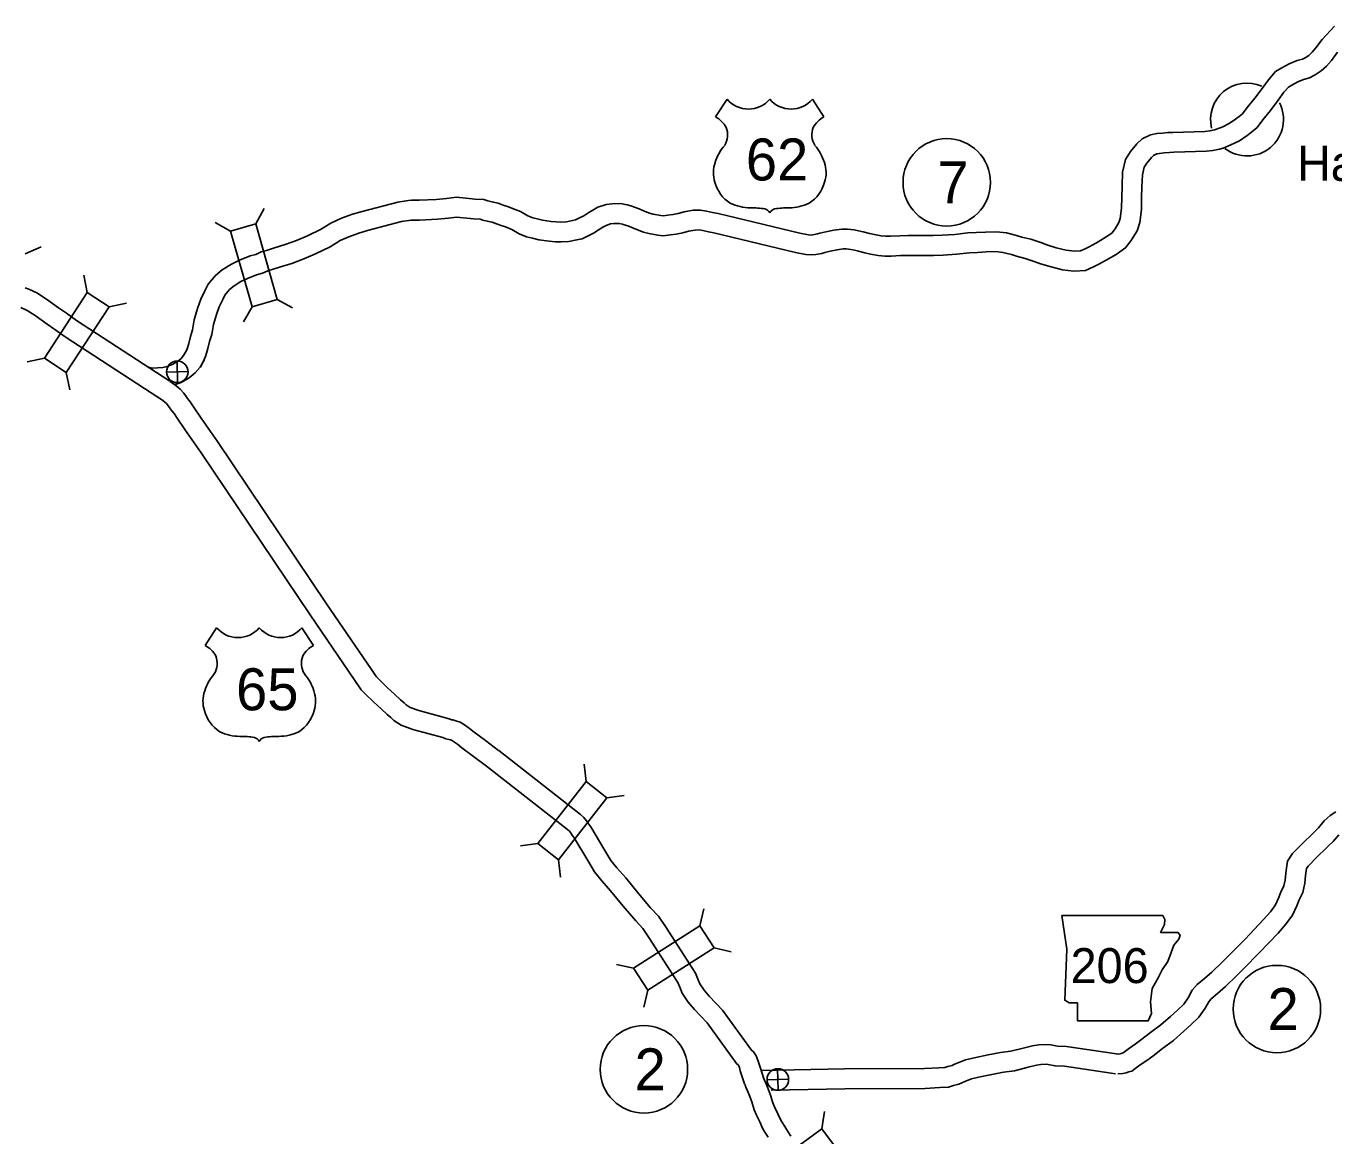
# Model space of a CAD drawing. Extents: x -939622 to -934245, y 1383184 to 1385301.
# Drawn here: x -935157.7 to -935098.5, y 1384172.8 to 1384223.1 of the extents above; entities that cross this region are included whole.
import ezdxf

# ---------------------------------------------------------------- set-up
doc = ezdxf.new("R2010")
doc.units = 0
for name, color, linetype in [('Level 10', 7, 'Continuous'), ('Level 15', 7, 'Continuous'), ('Level 20', 7, 'Continuous'), ('Level 21', 7, 'Continuous'), ('Level 22', 7, 'Continuous'), ('Level 24', 7, 'Continuous'), ('Level 26', 7, 'Continuous'), ('Level 27', 7, 'Continuous')]:
    doc.layers.add(name, color=color, linetype=linetype)

msp = doc.modelspace()

# ---------------------------------------------------------------- linework, layer by layer
at = {"layer": 'Level 10'}
for points in [[(-935098.417, 1384187.474), (-935098.668, 1384187.313), (-935098.938, 1384187.068), (-935099.196, 1384186.757), (-935099.375, 1384186.589), (-935100.012, 1384185.961), (-935100.2, 1384185.766), (-935100.375, 1384185.589), (-935100.607, 1384185.247), (-935100.657, 1384184.934), (-935100.685, 1384184.697), (-935100.713, 1384184.386), (-935100.771, 1384184.125), (-935100.904, 1384183.841), (-935101.008, 1384183.575), (-935101.154, 1384183.262), (-935101.382, 1384182.95), (-935101.697, 1384182.599), (-935102.53, 1384181.716), (-935103.202, 1384181.036), (-935103.551, 1384180.688), (-935104.028, 1384180.221), (-935104.363, 1384179.927), (-935104.69, 1384179.655), (-935104.915, 1384179.394), (-935105.102, 1384179.058), (-935105.3, 1384178.771), (-935105.587, 1384178.498), (-935105.907, 1384178.209), (-935106.336, 1384177.827), (-935106.816, 1384177.481), (-935107.257, 1384177.128), (-935107.496, 1384176.95), (-935107.802, 1384176.747), (-935108.053, 1384176.554), (-935108.14, 1384176.526), (-935108.19, 1384176.515), (-935108.345, 1384176.505)], [(-935098.286, 1384186.444), (-935098.54, 1384186.139), (-935098.751, 1384185.94), (-935099.373, 1384185.328), (-935099.556, 1384185.137), (-935099.677, 1384185.016), (-935099.75, 1384184.908), (-935099.765, 1384184.811), (-935099.789, 1384184.603), (-935099.822, 1384184.247), (-935099.914, 1384183.832), (-935100.077, 1384183.486), (-935100.18, 1384183.221), (-935100.376, 1384182.801), (-935100.682, 1384182.383), (-935101.034, 1384181.99), (-935101.883, 1384181.091), (-935102.564, 1384180.402), (-935102.918, 1384180.048), (-935103.416, 1384179.561), (-935103.779, 1384179.242), (-935104.057, 1384179.011), (-935104.173, 1384178.876), (-935104.336, 1384178.582), (-935104.613, 1384178.182), (-935104.976, 1384177.837), (-935105.306, 1384177.539), (-935105.772, 1384177.124), (-935106.271, 1384176.764), (-935106.707, 1384176.416), (-935106.978, 1384176.213), (-935107.278, 1384176.015), (-935107.517, 1384175.83), (-935107.658, 1384175.728), (-935107.787, 1384175.694), (-935107.904, 1384175.656), (-935108.064, 1384175.621), (-935108.287, 1384175.607)], [(-935108.244, 1384176.5), (-935108.449, 1384176.533), (-935110.617, 1384176.851), (-935111.02, 1384176.868), (-935111.328, 1384176.93), (-935111.527, 1384176.944), (-935111.865, 1384176.924), (-935112.146, 1384176.884), (-935112.573, 1384176.778), (-935113.138, 1384176.636), (-935113.602, 1384176.569), (-935114.161, 1384176.467), (-935114.713, 1384176.353), (-935115.188, 1384176.238), (-935115.563, 1384176.095), (-935115.709, 1384176.03), (-935115.795, 1384175.994), (-935115.992, 1384175.936), (-935116.117, 1384175.896), (-935116.389, 1384175.886), (-935117.045, 1384175.845), (-935120.664, 1384175.834), (-935124.475, 1384175.76)], [(-935108.388, 1384175.611), (-935108.586, 1384175.643), (-935110.701, 1384175.954), (-935111.129, 1384175.971), (-935111.448, 1384176.036), (-935111.531, 1384176.042), (-935111.776, 1384176.028), (-935111.974, 1384175.999), (-935112.355, 1384175.905), (-935112.963, 1384175.751), (-935113.458, 1384175.681), (-935113.989, 1384175.584), (-935114.516, 1384175.475), (-935114.92, 1384175.377), (-935115.219, 1384175.263), (-935115.354, 1384175.203), (-935115.494, 1384175.145), (-935115.728, 1384175.075), (-935115.962, 1384175.001), (-935116.345, 1384174.987), (-935117.015, 1384174.945), (-935120.654, 1384174.934), (-935123.984, 1384174.87)]]:
    msp.add_lwpolyline(points, dxfattribs=at)
at = {"layer": 'Level 15'}
for points in [[(-935098.476, 1384223.078), (-935099.029, 1384222.478), (-935099.322, 1384222.092), (-935099.49, 1384221.896), (-935099.644, 1384221.754), (-935099.802, 1384221.648), (-935099.933, 1384221.583), (-935100.169, 1384221.522), (-935100.528, 1384221.372), (-935100.865, 1384221.188), (-935101.142, 1384221.018), (-935101.472, 1384220.65), (-935101.753, 1384220.248), (-935102.078, 1384219.814), (-935102.425, 1384219.392), (-935102.64, 1384219.106), (-935102.789, 1384218.981), (-935102.958, 1384218.86), (-935103.242, 1384218.66), (-935103.53, 1384218.519), (-935103.818, 1384218.405), (-935103.908, 1384218.377), (-935104.121, 1384218.338), (-935104.351, 1384218.308), (-935105.792, 1384218.262), (-935106.019, 1384218.252), (-935106.263, 1384218.229), (-935106.527, 1384218.208), (-935106.804, 1384218.152), (-935107.186, 1384217.968), (-935107.426, 1384217.746), (-935107.716, 1384217.397), (-935107.94, 1384217.031), (-935108.073, 1384216.46), (-935108.098, 1384215.828), (-935108.11, 1384215.323), (-935108.122, 1384214.838), (-935108.18, 1384214.369), (-935108.237, 1384214.185), (-935108.415, 1384213.899), (-935108.561, 1384213.703), (-935108.855, 1384213.495), (-935109.255, 1384213.263), (-935109.591, 1384213.076), (-935109.773, 1384212.99), (-935109.981, 1384212.892), (-935110.252, 1384212.876), (-935110.622, 1384212.928), (-935111.073, 1384213.037), (-935111.504, 1384213.17), (-935111.782, 1384213.268), (-935112.23, 1384213.42), (-935112.631, 1384213.522), (-935112.869, 1384213.597), (-935113.335, 1384213.711), (-935113.778, 1384213.763), (-935114.283, 1384213.747), (-935114.69, 1384213.728), (-935115.078, 1384213.709), (-935115.669, 1384213.639), (-935116.242, 1384213.603), (-935116.669, 1384213.586)], [(-935098.338, 1384221.9), (-935098.621, 1384221.526), (-935098.842, 1384221.27), (-935099.084, 1384221.046), (-935099.348, 1384220.868), (-935099.617, 1384220.735), (-935099.882, 1384220.666), (-935100.138, 1384220.56), (-935100.414, 1384220.409), (-935100.56, 1384220.319), (-935100.766, 1384220.09), (-935101.024, 1384219.72), (-935101.369, 1384219.259), (-935101.717, 1384218.835), (-935101.984, 1384218.482), (-935102.237, 1384218.27), (-935102.436, 1384218.126), (-935102.782, 1384217.883), (-935103.167, 1384217.694), (-935103.518, 1384217.556), (-935103.691, 1384217.502), (-935103.981, 1384217.449), (-935104.278, 1384217.41), (-935105.757, 1384217.363), (-935105.956, 1384217.354), (-935106.186, 1384217.332), (-935106.402, 1384217.315), (-935106.515, 1384217.292), (-935106.674, 1384217.215), (-935106.771, 1384217.125), (-935106.982, 1384216.871), (-935107.097, 1384216.685), (-935107.177, 1384216.339), (-935107.198, 1384215.799), (-935107.21, 1384215.301), (-935107.223, 1384214.771), (-935107.297, 1384214.18), (-935107.411, 1384213.809), (-935107.671, 1384213.391), (-935107.925, 1384213.051), (-935108.367, 1384212.737), (-935108.811, 1384212.48), (-935109.179, 1384212.276), (-935109.389, 1384212.176), (-935109.754, 1384212.005), (-935110.287, 1384211.972), (-935110.791, 1384212.043), (-935111.311, 1384212.169), (-935111.786, 1384212.315), (-935112.077, 1384212.417), (-935112.487, 1384212.557), (-935112.877, 1384212.657), (-935113.11, 1384212.73), (-935113.495, 1384212.824), (-935113.817, 1384212.861), (-935114.248, 1384212.848), (-935114.646, 1384212.829), (-935115.003, 1384212.812), (-935115.587, 1384212.742), (-935116.197, 1384212.704), (-935116.635, 1384212.687)], [(-935136.996, 1384215.219), (-935137.399, 1384215.245), (-935137.525, 1384215.256), (-935138.238, 1384215.323), (-935138.684, 1384215.276), (-935139.16, 1384215.226), (-935139.918, 1384215.191), (-935140.27, 1384215.194), (-935140.406, 1384215.174), (-935140.891, 1384215.11), (-935142.5, 1384214.686), (-935142.938, 1384214.557), (-935143.44, 1384214.372), (-935143.917, 1384214.157), (-935144.389, 1384213.864), (-935144.982, 1384213.583), (-935145.475, 1384213.371), (-935145.986, 1384213.178), (-935146.516, 1384213.016), (-935146.83, 1384212.914), (-935147.082, 1384212.85), (-935147.325, 1384212.736), (-935147.579, 1384212.664), (-935148.056, 1384212.468), (-935148.427, 1384212.3), (-935148.836, 1384212.037), (-935149.147, 1384211.783), (-935149.48, 1384211.383), (-935149.627, 1384211.079), (-935149.812, 1384210.702), (-935149.956, 1384210.288), (-935150.109, 1384209.774), (-935150.193, 1384209.315), (-935150.28, 1384209.015), (-935150.354, 1384208.705), (-935150.428, 1384208.462), (-935150.463, 1384208.376)], [(-935116.648, 1384213.587), (-935117.33, 1384213.593), (-935117.788, 1384213.591), (-935118.159, 1384213.582), (-935118.584, 1384213.56), (-935118.81, 1384213.558), (-935119.007, 1384213.574), (-935119.308, 1384213.635), (-935119.53, 1384213.682), (-935119.818, 1384213.759), (-935120.035, 1384213.803), (-935120.23, 1384213.842), (-935120.527, 1384213.886), (-935120.787, 1384213.882), (-935121.153, 1384213.831), (-935121.514, 1384213.755), (-935121.775, 1384213.691), (-935121.887, 1384213.663), (-935122.099, 1384213.625), (-935122.193, 1384213.614), (-935122.288, 1384213.621), (-935122.692, 1384213.702), (-935126.383, 1384214.587), (-935126.634, 1384214.64), (-935126.91, 1384214.701), (-935127.179, 1384214.745), (-935127.512, 1384214.739), (-935127.923, 1384214.669), (-935128.199, 1384214.591), (-935128.431, 1384214.544), (-935128.665, 1384214.512), (-935128.869, 1384214.485), (-935128.985, 1384214.5), (-935129.334, 1384214.562), (-935129.498, 1384214.602), (-935129.763, 1384214.706), (-935129.96, 1384214.797), (-935130.175, 1384214.871), (-935130.342, 1384214.934), (-935130.5, 1384214.983), (-935130.802, 1384215.04), (-935131.187, 1384215.033), (-935131.458, 1384214.993), (-935131.831, 1384214.875), (-935132.062, 1384214.739), (-935132.242, 1384214.63), (-935132.473, 1384214.482), (-935132.694, 1384214.371), (-935132.84, 1384214.303), (-935132.974, 1384214.271), (-935133.249, 1384214.219), (-935133.502, 1384214.204), (-935133.702, 1384214.208), (-935133.939, 1384214.232), (-935134.331, 1384214.283), (-935134.576, 1384214.344), (-935134.776, 1384214.395), (-935135.003, 1384214.486), (-935135.337, 1384214.674), (-935135.691, 1384214.822), (-935135.877, 1384214.887), (-935136.126, 1384214.971), (-935136.349, 1384215.052), (-935136.632, 1384215.124), (-935136.808, 1384215.164), (-935136.996, 1384215.219)], [(-935137.154, 1384214.327), (-935137.468, 1384214.347), (-935137.607, 1384214.36), (-935138.232, 1384214.419), (-935138.59, 1384214.381), (-935139.092, 1384214.328), (-935139.901, 1384214.291), (-935140.209, 1384214.293), (-935140.283, 1384214.283), (-935140.717, 1384214.226), (-935142.258, 1384213.819), (-935142.654, 1384213.702), (-935143.1, 1384213.538), (-935143.493, 1384213.361), (-935143.957, 1384213.072), (-935144.612, 1384212.763), (-935145.138, 1384212.536), (-935145.695, 1384212.326), (-935146.246, 1384212.158), (-935146.58, 1384212.049), (-935146.778, 1384211.999), (-935147.009, 1384211.89), (-935147.284, 1384211.812), (-935147.7, 1384211.641), (-935147.996, 1384211.507), (-935148.306, 1384211.308), (-935148.511, 1384211.141), (-935148.717, 1384210.892), (-935148.817, 1384210.686), (-935148.98, 1384210.354), (-935149.099, 1384210.011), (-935149.233, 1384209.563), (-935149.316, 1384209.109), (-935149.409, 1384208.785), (-935149.485, 1384208.47), (-935149.579, 1384208.16), (-935149.639, 1384208.012), (-935149.823, 1384207.625)], [(-935116.656, 1384212.687), (-935117.332, 1384212.693), (-935117.775, 1384212.691), (-935118.124, 1384212.682), (-935118.558, 1384212.66), (-935118.844, 1384212.658), (-935119.133, 1384212.682), (-935119.49, 1384212.754), (-935119.739, 1384212.807), (-935120.024, 1384212.882), (-935120.211, 1384212.921), (-935120.384, 1384212.955), (-935120.587, 1384212.985), (-935120.717, 1384212.983), (-935120.998, 1384212.944), (-935121.314, 1384212.877), (-935121.556, 1384212.818), (-935121.696, 1384212.782), (-935121.968, 1384212.734), (-935122.174, 1384212.71), (-935122.41, 1384212.727), (-935122.886, 1384212.823), (-935126.582, 1384213.709), (-935126.825, 1384213.761), (-935127.08, 1384213.817), (-935127.244, 1384213.844), (-935127.428, 1384213.841), (-935127.724, 1384213.79), (-935127.987, 1384213.715), (-935128.281, 1384213.657), (-935128.545, 1384213.62), (-935128.869, 1384213.578), (-935129.121, 1384213.611), (-935129.518, 1384213.68), (-935129.771, 1384213.742), (-935130.117, 1384213.879), (-935130.296, 1384213.961), (-935130.48, 1384214.025), (-935130.633, 1384214.082), (-935130.716, 1384214.108), (-935130.879, 1384214.139), (-935131.113, 1384214.135), (-935131.255, 1384214.114), (-935131.462, 1384214.048), (-935131.6, 1384213.967), (-935131.765, 1384213.866), (-935132.027, 1384213.699), (-935132.301, 1384213.561), (-935132.542, 1384213.449), (-935132.785, 1384213.39), (-935133.139, 1384213.324), (-935133.486, 1384213.304), (-935133.755, 1384213.309), (-935134.042, 1384213.337), (-935134.499, 1384213.397), (-935134.797, 1384213.471), (-935135.056, 1384213.538), (-935135.392, 1384213.672), (-935135.732, 1384213.863), (-935136.013, 1384213.981), (-935136.171, 1384214.036), (-935136.425, 1384214.122), (-935136.613, 1384214.191), (-935136.842, 1384214.248), (-935137.035, 1384214.292), (-935137.154, 1384214.327)], [(-935157.758, 1384211.226), (-935157.592, 1384211.154), (-935157.228, 1384210.99), (-935156.803, 1384210.706), (-935156.251, 1384210.32), (-935155.893, 1384210.075), (-935155.444, 1384209.748), (-935151.215, 1384206.994)], [(-935157.956, 1384210.331), (-935157.666, 1384210.2), (-935157.311, 1384209.963), (-935156.763, 1384209.58), (-935156.413, 1384209.34), (-935155.955, 1384209.006), (-935151.706, 1384206.24)], [(-935152.275, 1384207.682), (-935152.239, 1384207.654), (-935152.176, 1384207.633), (-935152, 1384207.588), (-935151.773, 1384207.594), (-935151.533, 1384207.605), (-935151.339, 1384207.658), (-935151.105, 1384207.751), (-935150.862, 1384207.89), (-935150.7, 1384208.021), (-935150.59, 1384208.15), (-935150.457, 1384208.387)], [(-935150.965, 1384206.835), (-935150.704, 1384206.939), (-935150.344, 1384207.145), (-935150.06, 1384207.373), (-935149.839, 1384207.633), (-935149.664, 1384207.946)], [(-935151.201, 1384206.984), (-935150.979, 1384206.828), (-935150.854, 1384206.72), (-935150.742, 1384206.623), (-935150.578, 1384206.447), (-935150.445, 1384206.254)], [(-935151.72, 1384206.249), (-935151.534, 1384206.117), (-935151.443, 1384206.039), (-935151.368, 1384205.974), (-935151.281, 1384205.881), (-935151.185, 1384205.743)], [(-935150.454, 1384206.267), (-935150.295, 1384206.053), (-935150.136, 1384205.828), (-935149.79, 1384205.314), (-935149.047, 1384204.257), (-935144.117, 1384196.906), (-935142.082, 1384193.93), (-935141.993, 1384193.794), (-935141.936, 1384193.708), (-935141.854, 1384193.596), (-935141.745, 1384193.484), (-935141.352, 1384193.1), (-935141.036, 1384192.815), (-935140.766, 1384192.56), (-935140.601, 1384192.415), (-935140.515, 1384192.334), (-935140.415, 1384192.274), (-935140.323, 1384192.21), (-935139.937, 1384192.071), (-935138.557, 1384191.695), (-935138.459, 1384191.653), (-935138.397, 1384191.642), (-935138.259, 1384191.61), (-935138.071, 1384191.544), (-935137.872, 1384191.422), (-935137.638, 1384191.259), (-935137.434, 1384191.089), (-935136.924, 1384190.706), (-935136.331, 1384190.266)], [(-935151.176, 1384205.73), (-935151.023, 1384205.524), (-935150.876, 1384205.316), (-935150.531, 1384204.804), (-935149.79, 1384203.748), (-935144.862, 1384196.402), (-935142.83, 1384193.428), (-935142.745, 1384193.3), (-935142.675, 1384193.194), (-935142.542, 1384193.012), (-935142.381, 1384192.847), (-935141.969, 1384192.445), (-935141.647, 1384192.154), (-935141.371, 1384191.893), (-935141.206, 1384191.749), (-935141.064, 1384191.614), (-935140.906, 1384191.519), (-935140.74, 1384191.403), (-935140.207, 1384191.212), (-935138.856, 1384190.844), (-935138.72, 1384190.785), (-935138.578, 1384190.76), (-935138.511, 1384190.744), (-935138.459, 1384190.726), (-935138.364, 1384190.668), (-935138.184, 1384190.543), (-935137.992, 1384190.383), (-935137.463, 1384189.985), (-935136.868, 1384189.543)], [(-935124.336, 1384175.447), (-935124.52, 1384175.997), (-935124.566, 1384176.188), (-935124.67, 1384176.428), (-935124.786, 1384176.602), (-935124.878, 1384176.684), (-935126.192, 1384178.489), (-935126.785, 1384179.122), (-935127.022, 1384179.401), (-935127.215, 1384179.69), (-935127.291, 1384179.874), (-935127.41, 1384180.174), (-935127.687, 1384180.589), (-935128.741, 1384182.242), (-935129.087, 1384182.753), (-935129.441, 1384183.135), (-935129.993, 1384183.785), (-935130.572, 1384184.489), (-935130.967, 1384184.941), (-935131.242, 1384185.277), (-935131.513, 1384185.732), (-935132.149, 1384186.797), (-935132.248, 1384186.933), (-935132.341, 1384187.078), (-935132.465, 1384187.223), (-935132.617, 1384187.363), (-935136.322, 1384190.259)], [(-935125.189, 1384175.162), (-935125.385, 1384175.747), (-935125.423, 1384175.902), (-935125.463, 1384175.996), (-935125.47, 1384176.007), (-935125.549, 1384176.077), (-935126.887, 1384177.914), (-935127.457, 1384178.523), (-935127.742, 1384178.859), (-935128.012, 1384179.264), (-935128.124, 1384179.534), (-935128.212, 1384179.753), (-935128.441, 1384180.098), (-935129.493, 1384181.748), (-935129.794, 1384182.192), (-935130.114, 1384182.537), (-935130.684, 1384183.207), (-935131.259, 1384183.907), (-935131.655, 1384184.36), (-935131.981, 1384184.759), (-935132.286, 1384185.272), (-935132.9, 1384186.3), (-935132.991, 1384186.425), (-935133.066, 1384186.541), (-935133.113, 1384186.597), (-935133.199, 1384186.675), (-935136.876, 1384189.55)], [(-935124.342, 1384175.465), (-935124.29, 1384175.329), (-935124.231, 1384175.182), (-935124.154, 1384175.003), (-935124.013, 1384174.639), (-935123.911, 1384174.298), (-935123.827, 1384174.113), (-935123.683, 1384173.799), (-935123.58, 1384173.566), (-935123.5, 1384173.431), (-935123.365, 1384173.217), (-935123.223, 1384172.991), (-935123.092, 1384172.783)], [(-935125.183, 1384175.144), (-935125.128, 1384175), (-935125.062, 1384174.836), (-935124.988, 1384174.664), (-935124.865, 1384174.347), (-935124.756, 1384173.983), (-935124.646, 1384173.74), (-935124.503, 1384173.428), (-935124.382, 1384173.154), (-935124.269, 1384172.963), (-935124.126, 1384172.737)]]:
    msp.add_lwpolyline(points, dxfattribs=at)
at = {"layer": 'Level 20'}
for p, q in [((-935147.324, 1384214.121), (-935146.939, 1384214.813)), ((-935148.467, 1384213.795), (-935149.159, 1384214.181)), ((-935157.766, 1384212.755), (-935157.044, 1384213.08)), ((-935154.95, 1384211.015), (-935155.113, 1384211.79)), ((-935153.954, 1384210.367), (-935153.179, 1384210.53)), ((-935147.49, 1384210.368), (-935147.875, 1384209.676)), ((-935146.348, 1384210.693), (-935145.656, 1384210.308)), ((-935156.894, 1384208.028), (-935157.669, 1384207.865)), ((-935155.899, 1384207.38), (-935155.735, 1384206.605)), ((-935132.358, 1384188.851), (-935132.455, 1384189.637)), ((-935131.422, 1384188.12), (-935130.636, 1384188.216)), ((-935134.553, 1384186.043), (-935135.339, 1384185.947)), ((-935133.617, 1384185.312), (-935133.521, 1384184.526)), ((-935127.207, 1384182.314), (-935127.036, 1384183.088)), ((-935126.569, 1384181.313), (-935125.795, 1384181.142)), ((-935130.212, 1384180.398), (-935130.986, 1384180.569)), ((-935129.574, 1384179.396), (-935129.745, 1384178.623)), ((-935121.687, 1384173.123), (-935121.567, 1384173.906))]:
    msp.add_line(p, q, dxfattribs=at)
for points in [[(-935146.348, 1384210.693), (-935147.324, 1384214.121), (-935148.467, 1384213.795), (-935147.49, 1384210.368)], [(-935155.899, 1384207.38), (-935153.954, 1384210.367), (-935154.95, 1384211.015), (-935156.894, 1384208.028)], [(-935132.358, 1384188.851), (-935134.553, 1384186.043), (-935133.617, 1384185.312), (-935131.422, 1384188.12)], [(-935127.207, 1384182.314), (-935130.212, 1384180.398), (-935129.574, 1384179.396), (-935126.569, 1384181.313)], [(-935123.859, 1384170.057), (-935120.985, 1384172.165), (-935121.687, 1384173.123), (-935124.561, 1384171.015)]]:
    msp.add_lwpolyline(points, close=True, dxfattribs=at)
at = {"layer": 'Level 21'}
msp.add_lwpolyline([(-935110.822, 1384182.779), (-935110.594, 1384181.256), (-935110.695, 1384178.947), (-935110.492, 1384178.82), (-935110.112, 1384178.82), (-935110.112, 1384178.008), (-935106.914, 1384178.008), (-935106.762, 1384178.338), (-935106.813, 1384178.871), (-935106.737, 1384179.48), (-935106.457, 1384179.962), (-935106.28, 1384180.317), (-935106.026, 1384180.698), (-935105.874, 1384181.104), (-935105.747, 1384181.434), (-935105.519, 1384181.713), (-935105.468, 1384181.891), (-935105.569, 1384182.018), (-935106.356, 1384182.018), (-935106.178, 1384182.373), (-935106.153, 1384182.601), (-935106.258, 1384182.777)], close=True, dxfattribs=at)
at = {"layer": 'Level 22'}
for p, q in [((-935125.979, 1384219.77), (-935126.498, 1384218.967)), ((-935122.119, 1384219.77), (-935121.599, 1384218.967)), ((-935149.092, 1384195.824), (-935149.611, 1384195.021)), ((-935145.231, 1384195.824), (-935144.712, 1384195.021))]:
    msp.add_line(p, q, dxfattribs=at)
for centre, radius, start, end in [((-935125.012, 1384220.583), 1.264, 220.07504, 319.67012), ((-935123.086, 1384220.583), 1.264, 220.32988, 319.92496), ((-935127.177, 1384217.801), 1.349, 30.7809, 59.98827), ((-935120.921, 1384217.801), 1.349, 120.01173, 149.2191), ((-935126.88, 1384218.157), 0.925, 328.81046, 21.21077), ((-935121.218, 1384218.157), 0.925, 158.78923, 211.18954), ((-935124.462, 1384216.261), 2.157, 138.95648, 162.69135), ((-935123.636, 1384216.261), 2.157, 17.30865, 41.04352), ((-935125.174, 1384216.438), 1.426, 160.95764, 197.38186), ((-935122.924, 1384216.438), 1.426, 342.61814, 19.04236), ((-935124.942, 1384216.442), 1.65, 195.10743, 237.13119), ((-935123.156, 1384216.442), 1.65, 302.86881, 344.89257), ((-935124.911, 1384216.962), 2.118, 244.07708, 269.57785), ((-935124.862, 1384210.964), 3.88, 81.19416, 90.95387), ((-935124.377, 1384214.443), 0.372, 28.03422, 72.98637), ((-935123.721, 1384214.443), 0.372, 107.01363, 151.96578), ((-935123.236, 1384210.964), 3.88, 89.04613, 98.80584), ((-935123.187, 1384216.962), 2.118, 270.42215, 295.92292), ((-935148.125, 1384196.637), 1.264, 220.07504, 319.67012), ((-935146.198, 1384196.637), 1.264, 220.32988, 319.92496), ((-935150.289, 1384193.855), 1.349, 30.7809, 59.98827), ((-935144.033, 1384193.855), 1.349, 120.01173, 149.2191), ((-935149.993, 1384194.211), 0.925, 328.81046, 21.21077), ((-935144.33, 1384194.211), 0.925, 158.78923, 211.18954), ((-935147.574, 1384192.315), 2.157, 138.95648, 162.69135), ((-935146.748, 1384192.315), 2.157, 17.30865, 41.04352), ((-935148.286, 1384192.492), 1.426, 160.95764, 197.38186), ((-935146.036, 1384192.492), 1.426, 342.61814, 19.04236), ((-935148.054, 1384192.496), 1.65, 195.10743, 237.13119), ((-935146.268, 1384192.496), 1.65, 302.86881, 344.89257), ((-935148.024, 1384193.016), 2.118, 244.07708, 269.57785), ((-935147.975, 1384187.018), 3.88, 81.19416, 90.95387), ((-935147.489, 1384190.497), 0.372, 28.03422, 72.98637), ((-935146.833, 1384190.497), 0.372, 107.01363, 151.96578), ((-935146.348, 1384187.018), 3.88, 89.04613, 98.80584), ((-935146.299, 1384193.016), 2.118, 270.42215, 295.92292)]:
    msp.add_arc(centre, radius, start, end, dxfattribs=at)
at = {"layer": 'Level 24'}
for start, end in [(66.31668, 193.73666), (232.34688, 27.52492)]:
    msp.add_arc((-935102.437, 1384218.847), 1.65, start, end, dxfattribs=at)
at = {"layer": 'Level 26'}
for p, q in [((-935151.363, 1384207.404), (-935150.387, 1384207.426)), ((-935150.864, 1384206.927), (-935150.886, 1384207.903)), ((-935123.669, 1384174.865), (-935123.692, 1384175.842)), ((-935124.169, 1384175.342), (-935123.192, 1384175.365))]:
    msp.add_line(p, q, dxfattribs=at)
for centre in [(-935150.875, 1384207.415), (-935123.681, 1384175.353)]:
    msp.add_circle(centre, 0.488, dxfattribs=at)
at = {"layer": 'Level 27'}
for centre in [(-935116.034, 1384216.001), (-935101.086, 1384178.544), (-935129.746, 1384175.813)]:
    msp.add_circle(centre, 1.98, dxfattribs=at)

# ---------------------------------------------------------------- texts
at = {"layer": 'Level 21'}
msp.add_text('206', height=1.584, dxfattribs=at).set_placement((-935110.427, 1384179.721))
at = {"layer": 'Level 22'}
for s, p in [('62', (-935125.131, 1384216.086)), ('65', (-935148.214, 1384192.082))]:
    msp.add_text(s, height=1.9008, dxfattribs=at).set_placement(p)
at = {"layer": 'Level 24'}
msp.add_text('Harmon', height=1.584, dxfattribs=at).set_placement((-935100.175, 1384216.072))
at = {"layer": 'Level 27'}
for s, p in [('7', (-935116.459, 1384215.051)), ('2', (-935101.511, 1384177.594)), ('2', (-935130.171, 1384174.863))]:
    msp.add_text(s, height=1.901, dxfattribs=at).set_placement(p)

doc.saveas('drawing.dxf')
